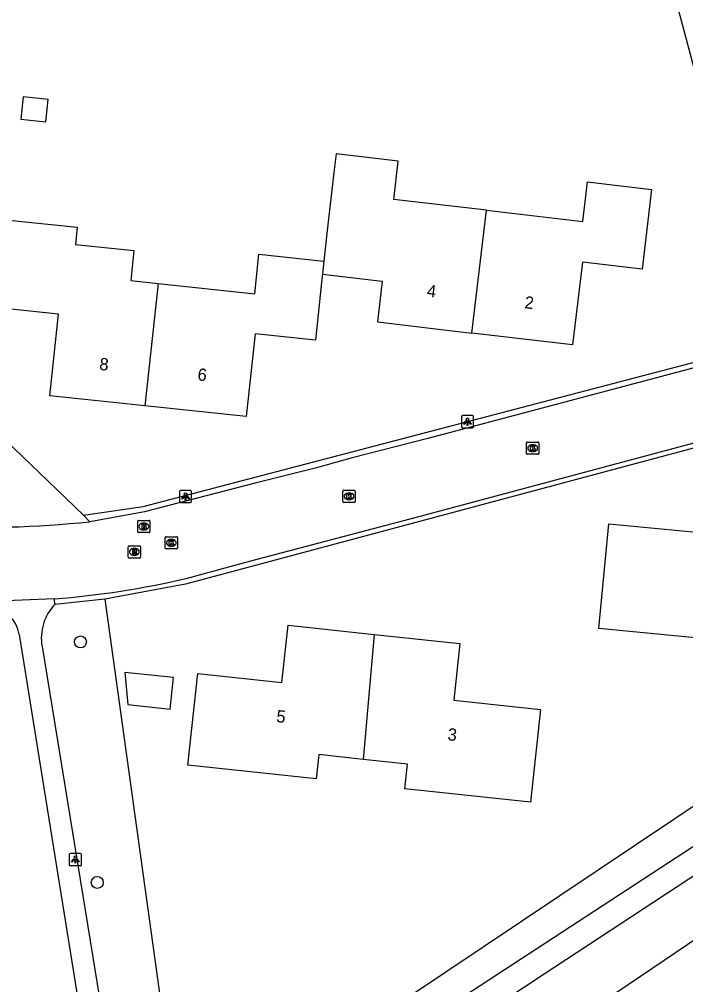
# Model space of a CAD drawing. Extents: x 162157 to 163165, y 378998 to 380775.
# Drawn here: x 162606.5 to 162660.8, y 380425.3 to 380504.1 of the extents above; entities that cross this region are included whole.
import ezdxf

# ---------------------------------------------------------------- set-up
doc = ezdxf.new("R2010")
doc.units = 0
for name, color, linetype in [('IMGEO_Boom', 7, 'Continuous'), ('IMGEO_Brandkraan', 7, 'Continuous'), ('IMGEO_Groenvoorziening', 7, 'Continuous'), ('IMGEO_Kolk', 7, 'Continuous'), ('IMGEO_Lichtpunt', 7, 'Continuous'), ('IMGEO_Pand', 7, 'Continuous'), ('IMGEO_Pand_nummerreeks', 7, 'Continuous'), ('IMGEO_Rijbaan_lokaal_open', 7, 'Continuous'), ('IMGEO_Rioolput', 7, 'Continuous'), ('IMGEO_Voetpad_halfverhard', 7, 'Continuous'), ('IMGEO_Voetpad_open', 7, 'Continuous')]:
    doc.layers.add(name, color=color, linetype=linetype)

msp = doc.modelspace()

# ---------------------------------------------------------------- linework, layer by layer
at = {"layer": 'IMGEO_Boom'}
for centre in [(162611.441, 380453.301), (162612.814, 380433.679)]:
    msp.add_circle(centre, 0.489, dxfattribs=at)
at = {"layer": 'IMGEO_Brandkraan'}
for p, q in [((162616.109, 380462.296), (162616.109, 380463.148)), ((162616.184, 380463.222), (162617.036, 380463.222)), ((162616.597, 380463.002), (162616.622, 380463.002)), ((162617.11, 380463.148), (162617.11, 380462.296)), ((162617.036, 380462.222), (162616.184, 380462.222)), ((162616.62, 380462.442), (162616.595, 380462.442))]:
    msp.add_line(p, q, dxfattribs=at)
for points in [[(162616.109, 380462.296), (162616.109, 380463.148)], [(162616.184, 380463.222), (162617.036, 380463.222)], [(162616.457, 380462.922), (162616.457, 380462.522), (162616.67, 380462.522)], [(162616.688, 380462.922), (162616.457, 380462.922)], [(162616.636, 380462.841), (162616.582, 380462.841), (162616.582, 380462.765)], [(162616.582, 380462.765), (162616.635, 380462.765)], [(162616.644, 380462.689), (162616.582, 380462.689), (162616.582, 380462.608)], [(162616.582, 380462.608), (162616.644, 380462.608)], [(162617.11, 380463.148), (162617.11, 380462.296)], [(162617.036, 380462.222), (162616.184, 380462.222)]]:
    msp.add_lwpolyline(points, dxfattribs=at)
for centre, radius, start, end in [((162616.186, 380463.146), 0.0765, 91.55205, 178.44795), ((162616.186, 380463.146), 0.0765, 91.55205, 178.44795), ((162616.637, 380462.803), 0.0379, 267.82845, 90.93552), ((162616.645, 380462.648), 0.0404, 269.87594, 90.50774), ((162616.692, 380462.777), 0.145, 59.4692, 91.53667), ((162616.717, 380462.824), 0.0922, 285.51372, 58.15012), ((162616.722, 380462.632), 0.105, 301.31148, 78.98903), ((162617.034, 380463.146), 0.0765, 1.55205, 88.44795), ((162617.034, 380463.146), 0.0765, 1.55205, 88.44795), ((162616.186, 380462.298), 0.0765, 181.55205, 268.44795), ((162616.186, 380462.298), 0.0765, 181.55205, 268.44795), ((162616.676, 380462.773), 0.251, 268.66757, 293.53466), ((162617.034, 380462.298), 0.0765, 271.55205, 358.44795), ((162617.034, 380462.298), 0.0765, 271.55205, 358.44795)]:
    msp.add_arc(centre, radius, start, end, dxfattribs=at)
for centre, major_axis, ratio, start_param, end_param in [((162616.596, 380462.722), (-0.387, 0.002), 0.722429, 4.712389, 7.853982), ((162616.621, 380462.722), (-0.39, 0.002), 0.717154, 1.570796, 4.712389)]:
    msp.add_ellipse(centre, major_axis=major_axis, ratio=ratio, start_param=start_param, end_param=end_param, dxfattribs=at)
at = {"layer": 'IMGEO_Groenvoorziening'}
for points in [[(162667.543, 380477.694), (162661.54, 380500), (162651.656, 380537.009)], [(162613.427, 380456.794), (162617.964, 380424.039), (162634.993, 380422.187), (162672.345, 380447.227)], [(162645.264, 380394.472), (162647.636, 380419.636), (162649.415, 380420.824), (162672.481, 380436.433), (162673.692, 380435.944)]]:
    msp.add_lwpolyline(points, dxfattribs=at)
at = {"layer": 'IMGEO_Kolk'}
for p, q in [((162647.837, 380468.688), (162647.837, 380469.54)), ((162647.912, 380469.614), (162648.764, 380469.614)), ((162648.325, 380469.394), (162648.35, 380469.394)), ((162648.838, 380469.54), (162648.838, 380468.688)), ((162648.764, 380468.614), (162647.912, 380468.614)), ((162648.348, 380468.834), (162648.323, 380468.834)), ((162632.853, 380464.757), (162632.853, 380465.609)), ((162632.928, 380465.683), (162633.78, 380465.683)), ((162633.341, 380465.463), (162633.366, 380465.463)), ((162633.854, 380465.609), (162633.854, 380464.757)), ((162633.78, 380464.683), (162632.928, 380464.683)), ((162633.364, 380464.903), (162633.339, 380464.903)), ((162618.351, 380460.966), (162618.351, 380461.818)), ((162618.426, 380461.892), (162619.278, 380461.892)), ((162619.352, 380461.818), (162619.352, 380460.966)), ((162618.862, 380461.112), (162618.837, 380461.112)), ((162618.839, 380461.672), (162618.864, 380461.672)), ((162619.278, 380460.892), (162618.426, 380460.892))]:
    msp.add_line(p, q, dxfattribs=at)
for points in [[(162647.837, 380468.688), (162647.837, 380469.54)], [(162647.912, 380469.614), (162648.764, 380469.614)], [(162648.158, 380469.314), (162648.281, 380469.314), (162648.281, 380469.163), (162648.411, 380469.314), (162648.575, 380469.314), (162648.429, 380469.163), (162648.582, 380468.914), (162648.43, 380468.914), (162648.345, 380469.078), (162648.281, 380469.011), (162648.281, 380468.914), (162648.158, 380468.914), (162648.158, 380469.314)], [(162648.838, 380469.54), (162648.838, 380468.688)], [(162648.764, 380468.614), (162647.912, 380468.614)], [(162632.853, 380464.757), (162632.853, 380465.609)], [(162632.928, 380465.683), (162633.78, 380465.683)], [(162633.174, 380465.383), (162633.297, 380465.383), (162633.297, 380465.232), (162633.427, 380465.383), (162633.591, 380465.383), (162633.445, 380465.232), (162633.598, 380464.983), (162633.446, 380464.983), (162633.361, 380465.147), (162633.297, 380465.08), (162633.297, 380464.983), (162633.174, 380464.983), (162633.174, 380465.383)], [(162633.854, 380465.609), (162633.854, 380464.757)], [(162633.78, 380464.683), (162632.928, 380464.683)], [(162618.351, 380460.966), (162618.351, 380461.818)], [(162618.426, 380461.892), (162619.278, 380461.892)], [(162619.352, 380461.818), (162619.352, 380460.966)], [(162618.672, 380461.592), (162618.795, 380461.592), (162618.795, 380461.441), (162618.925, 380461.592), (162619.089, 380461.592), (162618.943, 380461.441), (162619.096, 380461.192), (162618.944, 380461.192), (162618.859, 380461.356), (162618.795, 380461.289), (162618.795, 380461.192), (162618.672, 380461.192), (162618.672, 380461.592)], [(162619.278, 380460.892), (162618.426, 380460.892)]]:
    msp.add_lwpolyline(points, dxfattribs=at)
for centre, start, end in [((162647.914, 380469.538), 91.55205, 178.44795), ((162647.914, 380469.538), 91.55205, 178.44795), ((162648.762, 380469.538), 1.55205, 88.44795), ((162648.762, 380469.538), 1.55205, 88.44795), ((162647.914, 380468.69), 181.55205, 268.44795), ((162647.914, 380468.69), 181.55205, 268.44795), ((162648.762, 380468.69), 271.55205, 358.44795), ((162648.762, 380468.69), 271.55205, 358.44795), ((162632.93, 380465.607), 91.55205, 178.44795), ((162632.93, 380465.607), 91.55205, 178.44795), ((162633.778, 380465.607), 1.55205, 88.44795), ((162633.778, 380465.607), 1.55205, 88.44795), ((162632.93, 380464.759), 181.55205, 268.44795), ((162632.93, 380464.759), 181.55205, 268.44795), ((162633.778, 380464.759), 271.55205, 358.44795), ((162633.778, 380464.759), 271.55205, 358.44795), ((162618.428, 380461.816), 91.55205, 178.44795), ((162618.428, 380461.816), 91.55205, 178.44795), ((162619.276, 380461.816), 1.55205, 88.44795), ((162619.276, 380461.816), 1.55205, 88.44795), ((162618.428, 380460.968), 181.55205, 268.44795), ((162618.428, 380460.968), 181.55205, 268.44795), ((162619.276, 380460.968), 271.55205, 358.44795), ((162619.276, 380460.968), 271.55205, 358.44795)]:
    msp.add_arc(centre, 0.0765, start, end, dxfattribs=at)
for centre, major_axis, ratio, start_param, end_param in [((162648.324, 380469.114), (-0.387, 0.002), 0.722429, 4.712389, 7.853982), ((162648.349, 380469.114), (-0.39, 0.002), 0.717154, 1.570796, 4.712389), ((162633.34, 380465.183), (-0.387, 0.002), 0.722429, 4.712389, 7.853982), ((162633.365, 380465.183), (-0.39, 0.002), 0.717154, 1.570796, 4.712389), ((162618.838, 380461.392), (-0.387, 0.002), 0.722429, 4.712389, 7.853982), ((162618.863, 380461.392), (-0.39, 0.002), 0.717154, 1.570796, 4.712389)]:
    msp.add_ellipse(centre, major_axis=major_axis, ratio=ratio, start_param=start_param, end_param=end_param, dxfattribs=at)
at = {"layer": 'IMGEO_Lichtpunt'}
for p, q in [((162642.516, 380471.678), (162642.516, 380470.871)), ((162642.516, 380471.678), (162642.516, 380470.871)), ((162643.418, 380471.773), (162642.61, 380471.773)), ((162643.418, 380471.773), (162642.61, 380471.773)), ((162643.512, 380470.871), (162643.512, 380471.678)), ((162643.512, 380470.871), (162643.512, 380471.678)), ((162642.61, 380470.777), (162643.418, 380470.777)), ((162642.61, 380470.777), (162643.418, 380470.777)), ((162619.514, 380465.57), (162619.514, 380464.763)), ((162619.514, 380465.57), (162619.514, 380464.763)), ((162620.416, 380465.665), (162619.608, 380465.665)), ((162620.416, 380465.665), (162619.608, 380465.665)), ((162620.51, 380464.763), (162620.51, 380465.57)), ((162620.51, 380464.763), (162620.51, 380465.57)), ((162619.608, 380464.669), (162620.416, 380464.669)), ((162619.608, 380464.669), (162620.416, 380464.669)), ((162610.524, 380435.951), (162610.524, 380435.144)), ((162610.524, 380435.951), (162610.524, 380435.144)), ((162611.426, 380436.046), (162610.618, 380436.046)), ((162611.426, 380436.046), (162610.618, 380436.046)), ((162611.52, 380435.144), (162611.52, 380435.951)), ((162611.52, 380435.144), (162611.52, 380435.951)), ((162610.618, 380435.05), (162611.426, 380435.05)), ((162610.618, 380435.05), (162611.426, 380435.05))]:
    msp.add_line(p, q, dxfattribs=at)
for points in [[(162642.89, 380471.342), (162642.929, 380471.314), (162642.741, 380471.052), (162642.703, 380471.079), (162642.89, 380471.342)], [(162642.992, 380471.294), (162643.039, 380471.294), (162643.039, 380470.972), (162642.992, 380470.972), (162642.992, 380471.294)], [(162643.102, 380471.314), (162643.14, 380471.341), (162643.327, 380471.079), (162643.288, 380471.051), (162643.102, 380471.314)], [(162619.888, 380465.234), (162619.927, 380465.206), (162619.739, 380464.944), (162619.701, 380464.971), (162619.888, 380465.234)], [(162619.99, 380465.186), (162620.037, 380465.186), (162620.037, 380464.864), (162619.99, 380464.864), (162619.99, 380465.186)], [(162620.1, 380465.206), (162620.138, 380465.233), (162620.325, 380464.971), (162620.286, 380464.943), (162620.1, 380465.206)], [(162610.898, 380435.615), (162610.937, 380435.587), (162610.749, 380435.325), (162610.711, 380435.352), (162610.898, 380435.615)], [(162611, 380435.567), (162611.047, 380435.567), (162611.047, 380435.245), (162611, 380435.245), (162611, 380435.567)], [(162611.11, 380435.587), (162611.148, 380435.614), (162611.335, 380435.352), (162611.296, 380435.324), (162611.11, 380435.587)]]:
    msp.add_lwpolyline(points, dxfattribs=at)
for centre in [(162643.015, 380471.476), (162620.013, 380465.368), (162611.023, 380435.749)]:
    msp.add_circle(centre, 0.0994, dxfattribs=at)
for centre, start, end in [((162642.61, 380471.678), 90, 180), ((162642.61, 380471.678), 90, 180), ((162643.418, 380471.678), 0, 90), ((162643.418, 380471.678), 0, 90), ((162642.61, 380470.871), 180, 270), ((162642.61, 380470.871), 180, 270), ((162643.418, 380470.871), 270, 0), ((162643.418, 380470.871), 270, 360), ((162619.608, 380465.57), 90, 180), ((162619.608, 380465.57), 90, 180), ((162620.416, 380465.57), 0, 90), ((162620.416, 380465.57), 0, 90), ((162619.608, 380464.763), 180, 270), ((162619.608, 380464.763), 180, 270), ((162620.416, 380464.763), 270, 0), ((162620.416, 380464.763), 270, 360), ((162610.618, 380435.951), 90, 180), ((162610.618, 380435.951), 90, 180), ((162611.426, 380435.951), 0, 90), ((162611.426, 380435.951), 0, 90), ((162610.618, 380435.144), 180, 270), ((162610.618, 380435.144), 180, 270), ((162611.426, 380435.144), 270, 0), ((162611.426, 380435.144), 270, 360)]:
    msp.add_arc(centre, 0.0946, start, end, dxfattribs=at)
at = {"layer": 'IMGEO_Pand'}
for points in [[(162608.798, 380497.572), (162606.764, 380497.781), (162606.576, 380495.951), (162608.61, 380495.742), (162608.798, 380497.572)], [(162644.561, 380488.518), (162637.004, 380489.406), (162637.37, 380492.522), (162632.291, 380493.118), (162632.113, 380491.599), (162631.529, 380486.633), (162631.294, 380484.379)], [(162644.561, 380488.518), (162652.421, 380487.595), (162652.802, 380490.838), (162658.031, 380490.223), (162657.266, 380483.715), (162652.386, 380484.288), (162651.593, 380477.536), (162643.366, 380478.503)], [(162643.366, 380478.503), (162644.561, 380488.518)], [(162605.461, 380487.74), (162605.589, 380487.726), (162611.181, 380487.132), (162611.034, 380485.742), (162615.809, 380485.235), (162615.55, 380482.793), (162617.794, 380482.554)], [(162617.794, 380482.554), (162625.656, 380481.717), (162625.999, 380484.943), (162631.294, 380484.379)], [(162631.294, 380484.379), (162631.18, 380483.304)], [(162616.686, 380472.571), (162608.941, 380473.395), (162609.649, 380480.044), (162604.704, 380480.57), (162605.004, 380483.393)], [(162631.18, 380483.304), (162631.137, 380482.902), (162630.608, 380477.93), (162625.691, 380478.453), (162624.971, 380471.69), (162616.686, 380472.571)], [(162631.18, 380483.304), (162636.051, 380482.732), (162635.66, 380479.408), (162643.366, 380478.503)], [(162617.794, 380482.554), (162616.686, 380472.571)], [(162653.72, 380454.411), (162654.545, 380462.943), (162661.976, 380462.224), (162662.112, 380463.634), (162669.14, 380462.954), (162668.352, 380454.81), (162664.85, 380455.148), (162664.677, 380453.351), (162653.72, 380454.411)], [(162634.511, 380443.723), (162630.889, 380444.111), (162630.675, 380442.121), (162620.211, 380443.244), (162621.016, 380450.74), (162627.875, 380450.003), (162628.376, 380454.671), (162635.391, 380453.918)], [(162635.391, 380453.918), (162642.397, 380453.166), (162641.901, 380448.542), (162648.966, 380447.784), (162648.155, 380440.232), (162637.912, 380441.331), (162638.127, 380443.335), (162634.511, 380443.723)], [(162635.391, 380453.918), (162634.511, 380443.723)], [(162619.037, 380450.389), (162615.056, 380450.817), (162615.3, 380448.188), (162618.761, 380447.816), (162619.037, 380450.389)]]:
    msp.add_lwpolyline(points, dxfattribs=at)
at = {"layer": 'IMGEO_Rijbaan_lokaal_open'}
for points in [[(162611.699, 380463.642), (162616.565, 380464.361), (162667.543, 380477.694)], [(162667.647, 380477.309), (162639.769, 380469.901), (162633.608, 380468.313), (162630.698, 380467.514), (162625.692, 380466.261), (162619.395, 380464.615), (162616.653, 380463.919), (162612.198, 380463.112)], [(162669.481, 380471.274), (162620.024, 380458.009), (162613.427, 380456.794)], [(162620.075, 380458.483), (162625.343, 380459.926), (162638.862, 380463.492), (162669.414, 380471.663)], [(162612.198, 380463.112), (162611.699, 380463.642)], [(162609.316, 380456.815), (162604.034, 380456.594)], [(162609.351, 380456.367), (162609.316, 380456.815)], [(162613.427, 380456.794), (162609.351, 380456.367)]]:
    msp.add_lwpolyline(points, dxfattribs=at)
for centre, radius, start, end in [((162603.271, 380549.094), 86.445, 267.20003, 275.92758), ((162603.661, 380528.824), 72.231, 274.49033, 283.13483)]:
    msp.add_arc(centre, radius, start, end, dxfattribs=at)
at = {"layer": 'IMGEO_Rioolput'}
for p, q in [((162615.341, 380460.222), (162615.341, 380461.074)), ((162615.416, 380461.148), (162616.268, 380461.148)), ((162616.342, 380461.074), (162616.342, 380460.222)), ((162615.852, 380460.368), (162615.827, 380460.368)), ((162615.829, 380460.928), (162615.854, 380460.928)), ((162616.268, 380460.148), (162615.416, 380460.148))]:
    msp.add_line(p, q, dxfattribs=at)
for points in [[(162615.341, 380460.222), (162615.341, 380461.074)], [(162615.416, 380461.148), (162616.268, 380461.148)], [(162616.342, 380461.074), (162616.342, 380460.222)], [(162615.93, 380460.846), (162615.678, 380460.848), (162615.678, 380460.448)], [(162615.678, 380460.448), (162615.802, 380460.448), (162615.802, 380460.61), (162615.813, 380460.61)], [(162615.856, 380460.767), (162615.802, 380460.767), (162615.802, 380460.686)], [(162615.802, 380460.686), (162615.854, 380460.686)], [(162615.86, 380460.581), (162615.931, 380460.448), (162616.071, 380460.448), (162616.006, 380460.574)], [(162616.268, 380460.148), (162615.416, 380460.148)]]:
    msp.add_lwpolyline(points, dxfattribs=at)
for centre, radius, start, end in [((162615.418, 380461.072), 0.0765, 91.55205, 178.44795), ((162615.418, 380461.072), 0.0765, 91.55205, 178.44795), ((162616.266, 380461.072), 0.0765, 1.55205, 88.44795), ((162616.266, 380461.072), 0.0765, 1.55205, 88.44795), ((162615.418, 380460.224), 0.0765, 181.55205, 268.44795), ((162615.418, 380460.224), 0.0765, 181.55205, 268.44795), ((162615.812, 380460.557), 0.0533, 26.02933, 88.69889), ((162615.838, 380460.875), 0.19, 274.7715, 282.96867), ((162615.862, 380460.671), 0.0964, 77.00612, 93.18647), ((162615.876, 380460.728), 0.0378, 276.66336, 79.67722), ((162615.929, 380460.736), 0.109, 350.36119, 89.41601), ((162615.927, 380460.736), 0.112, 277.58423, 350.98172), ((162615.911, 380460.521), 0.108, 29.51342, 73.79051), ((162616.266, 380460.224), 0.0765, 271.55205, 358.44795), ((162616.266, 380460.224), 0.0765, 271.55205, 358.44795)]:
    msp.add_arc(centre, radius, start, end, dxfattribs=at)
for centre, major_axis, ratio, start_param, end_param in [((162615.828, 380460.648), (-0.387, 0.002), 0.722429, 4.712389, 7.853982), ((162615.853, 380460.648), (-0.39, 0.002), 0.717154, 1.570796, 4.712389)]:
    msp.add_ellipse(centre, major_axis=major_axis, ratio=ratio, start_param=start_param, end_param=end_param, dxfattribs=at)
at = {"layer": 'IMGEO_Voetpad_halfverhard'}
for points in [[(162606.454, 380453.915), (162612.649, 380415.381), (162612.31, 380411.702), (162608.113, 380390.033)], [(162608.308, 380452.932), (162612.041, 380430.089), (162614.367, 380415.88)], [(162623.274, 380414.017), (162627.726, 380415.861), (162631.647, 380417.623), (162633.167, 380418.424), (162638.721, 380421.787), (162672.73, 380443.999)], [(162673.022, 380441.552), (162661.944, 380434.51), (162649.279, 380426.188), (162642.619, 380421.799)]]:
    msp.add_lwpolyline(points, dxfattribs=at)
for centre, radius, start, end in [((162612.243, 380453.613), 3.994, 136.40166, 189.81767), ((162603.831, 380453.498), 2.656, 9.03422, 85.57259)]:
    msp.add_arc(centre, radius, start, end, dxfattribs=at)
at = {"layer": 'IMGEO_Voetpad_open'}
msp.add_lwpolyline([(162611.699, 380463.642), (162603.123, 380471.871), (162600.793, 380472.961), (162596.946, 380473.622), (162574.471, 380475.824), (162528.282, 380480.83)], dxfattribs=at)

# ---------------------------------------------------------------- texts
at = {"layer": 'IMGEO_Pand_nummerreeks'}
for s, rotation, p in [('4', 353.29639, (162639.665, 380481.474)), ('2', 353.29893, (162647.629, 380480.539)), ('8', 353.92665, (162612.946, 380475.503)), ('6', 353.92665, (162620.957, 380474.652)), ('5', 353.96282, (162627.384, 380446.768)), ('3', 353.96283, (162641.359, 380445.29))]:
    msp.add_text(s, height=1, rotation=rotation, dxfattribs=at).set_placement(p)

doc.saveas('drawing.dxf')
